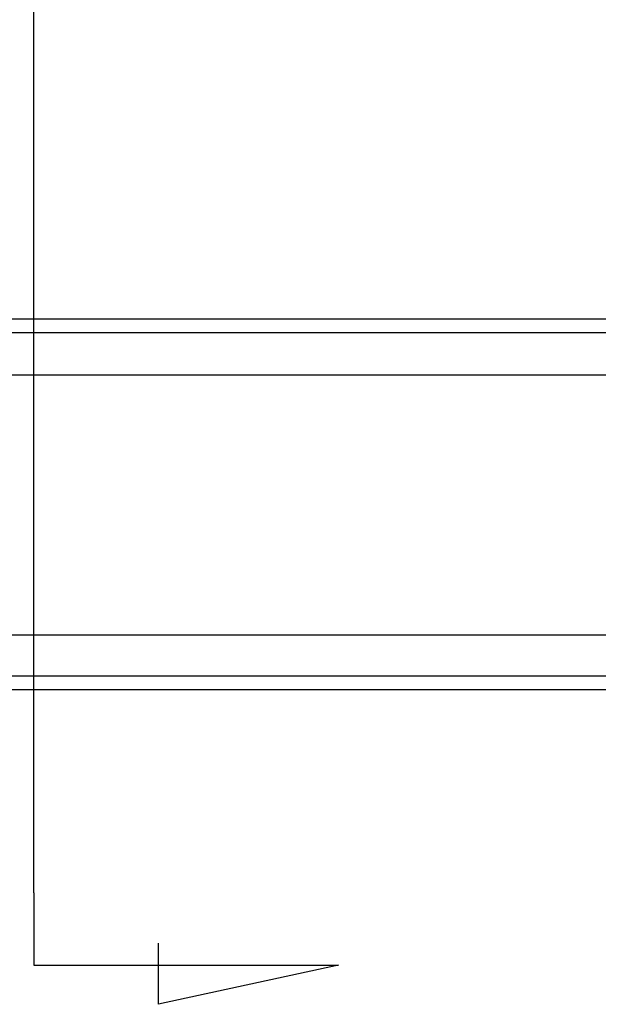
# Model space of a CAD drawing. Header units: millimetres. Extents: x 1805 to 4914, y -1594 to 860.
# Tile 653 of 656: x 4100 to 4121, y 92 to 128. Entities that reach past the tile are written whole.
import ezdxf
from ezdxf.lldxf.tags import DXFTag

# ---------------------------------------------------------------- set-up
doc = ezdxf.new("R2010")
doc.units = ezdxf.units.MM
doc.layers.get('0').update_dxf_attribs({"linetype": 'CONTINUOUS'})
tags = doc.linetypes.add('DASHED', pattern=[25.72, 12.86, -12.86]).pattern_tags.tags
tags[6:7] = [DXFTag(74, 4), DXFTag(75, 0), DXFTag(340, '0'), DXFTag(46, 0.0), DXFTag(50, 0.0), DXFTag(44, 0.0), DXFTag(45, 0.0)]
tags[4:5] = [DXFTag(74, 4), DXFTag(75, 0), DXFTag(340, '0'), DXFTag(46, 0.0), DXFTag(50, 0.0), DXFTag(44, 0.0), DXFTag(45, 0.0)]

msp = doc.modelspace()

# ---------------------------------------------------------------- linework, layer by layer
for p, q in [((4100.746, 95.751), (4100.746, 186.239)), ((4100.746, 95.751), (4100.746, 93.115)), ((4105.307, 91.681), (4105.307, 93.911)), ((4100.746, 93.115), (4111.894, 93.115)), ((4111.894, 93.115), (4105.307, 91.681))]:
    msp.add_line(p, q)
at = {"linetype": 'Continuous'}
for p, q in [((4298.141, 116.72), (3958.141, 116.72)), ((4298.141, 105.171), (3958.141, 105.171)), ((4298.141, 103.171), (3958.141, 103.171))]:
    msp.add_line(p, q, dxfattribs=at)
at = {"linetype": 'DASHED'}
for p, q in [((4298.141, 114.671), (3958.141, 114.671)), ((4298.141, 103.671), (3958.141, 103.671))]:
    msp.add_line(p, q, dxfattribs=at)
at = {"linetype": 'Continuous'}
msp.add_open_spline([(4298.141, 116.22), (3958.141, 116.22)], degree=1, dxfattribs=at)

doc.saveas('drawing.dxf')
